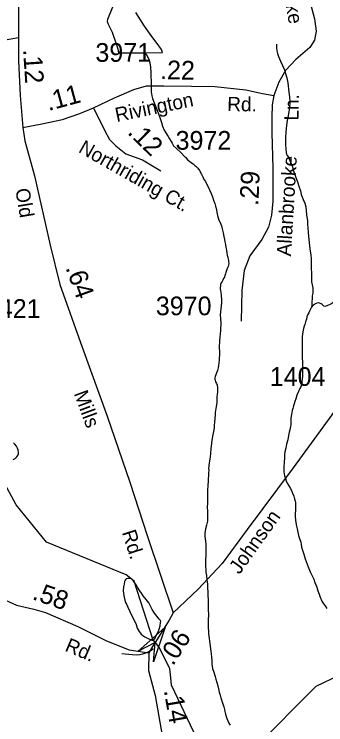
# Model space of a CAD drawing. Extents: x 2001466 to 2224147, y 644118 to 847247.
# Drawn here: x 2071329 to 2073408, y 678756 to 683500 of the extents above; entities that cross this region are included whole.
import ezdxf

# ---------------------------------------------------------------- set-up
doc = ezdxf.new("R2010")
doc.units = 0
for name, color, linetype in [('Exist Hydrographic Creek Single Shore', 7, 'Continuous'), ('Exist Hydrographic Misc Water Feature', 7, 'Continuous'), ('Exist Road Non-System Type 51', 7, 'Continuous'), ('Exist Road Secondary Mileage Hundredths English Label', 7, 'Continuous'), ('Exist Road Secondary Structure Standard Bridge Attributed CELL', 7, 'Continuous'), ('Exist Road Secondary Type 51 Attributed', 7, 'Continuous'), ('Exist Road Secondary Type 51 Label', 7, 'Continuous'), ('Exist Road Secondary Type 51 Number Label', 7, 'Continuous')]:
    doc.layers.add(name, color=color, linetype=linetype)

msp = doc.modelspace()

# ---------------------------------------------------------------- linework, layer by layer
at = {"layer": 'Exist Hydrographic Creek Single Shore'}
msp.add_lwpolyline([(2072829.5, 678435.8), (2072937.5, 678604.1), (2073344.6, 679012.5), (2073502.5, 679088.1), (2073811.5, 679078.6), (2074086.4, 678971.2), (2074381.3, 679024.1)], dxfattribs=at)
at = {"layer": 'Exist Hydrographic Misc Water Feature'}
for points in [[(2071985.5, 683547.5), (2071951.9, 683465.4), (2071949.4, 683451.6), (2071955.7, 683433.5), (2071982, 683381.3), (2072009.7, 683303.3), (2072015.8, 683283.3), (2072019.7, 683269.3), (2072021.8, 683253.6), (2072024, 683243.5), (2072186, 683241.7), (2072200.2, 683242)], [(2072200.2, 683242), (2072317.9, 683244), (2072311.7, 683264), (2072305.8, 683274.2), (2072290, 683296.1), (2072247.7, 683352), (2072197.9, 683420), (2072155.3, 683487.7), (2072141.3, 683511.7)], [(2073079.6, 683301.4), (2073079.8, 683277.4), (2073081.9, 683255.6), (2073085.6, 683237.6), (2073091.7, 683217.6), (2073105.7, 683187.5), (2073119.8, 683157.7), (2073131.7, 683129.6), (2073139.7, 683103.6), (2073147.9, 683075.7), (2073154.1, 683041.8), (2073162.1, 682979.8), (2073166.2, 682948), (2073168.6, 682913.9), (2073166.4, 682877.7), (2073162.5, 682849.9), (2073156.5, 682821.6), (2073150.8, 682791.7), (2073146.7, 682759.9), (2073140.7, 682713.7), (2073138.9, 682677.9), (2073138.9, 682651.9), (2073139.5, 682629.9), (2073142.2, 682599.9), (2073144.4, 682578.1), (2073146.3, 682566), (2073150.6, 682556), (2073158.8, 682546.3)], [(2072200.2, 683242), (2072212.3, 683230), (2072228.1, 683200), (2072234.2, 683176), (2072238.1, 683147.8), (2072240.4, 683108.1), (2072242.2, 683027.9), (2072242.6, 683001.9), (2072242.2, 682982.1), (2072246.3, 682955.9), (2072252.3, 682938), (2072262.7, 682908), (2072284.7, 682854), (2072298.6, 682818.2), (2072312.9, 682776.3), (2072318.7, 682752.3), (2072328.9, 682726.4), (2072340.8, 682708.4), (2072357.2, 682684.4), (2072365, 682668.2), (2072375.3, 682650.4), (2072383.1, 682638.3), (2072392.7, 682622.6), (2072411, 682604.4), (2072440.7, 682576.8), (2072466.7, 682549), (2072472.9, 682544.8)], [(2072472.9, 682544.8), (2072486.8, 682526.8), (2072498.7, 682519), (2072512.7, 682508.7), (2072522.9, 682501.1), (2072534.8, 682491.2), (2072541.2, 682484.9), (2072554.9, 682473.2), (2072565, 682457), (2072578.7, 682433), (2072586.9, 682415.2), (2072593, 682401.2), (2072604.9, 682383.2), (2072612.7, 682367), (2072623.2, 682347.2), (2072633, 682327.1), (2072643.1, 682303.2), (2072651.3, 682281.3), (2072659.5, 682259.3), (2072667.5, 682235.5), (2072673.2, 682219.1), (2072679.4, 682195.5), (2072681.6, 682175.3), (2072685.3, 682157.3), (2072689.4, 682141.2), (2072695.4, 682125.3), (2072703.8, 682109.4), (2072711.6, 682087.6), (2072717.7, 682067.6), (2072723.5, 682041.6), (2072727.6, 682015.4), (2072731.5, 681995.3), (2072733.5, 681979.6), (2072737.8, 681961.6), (2072741.5, 681943.5), (2072745.8, 681925.5), (2072748.1, 681905.6), (2072749.9, 681891.6), (2072754, 681877.5), (2072755.9, 681865.5), (2072757.9, 681855.4), (2072760, 681847.4), (2072760.2, 681837.7), (2072758.1, 681825.4), (2072755.9, 681815.6), (2072750.1, 681803.5), (2072746, 681789.5), (2072742.1, 681775.5), (2072739.9, 681767.7), (2072734.1, 681755.6), (2072731.9, 681745.4), (2072725.9, 681735.4), (2072720.2, 681723.7), (2072716.3, 681715.3), (2072710.3, 681707.3), (2072706.2, 681695.4), (2072706.2, 681687.7), (2072704.2, 681675.4), (2072704.2, 681667.7), (2072706.2, 681655.6), (2072708.3, 681641.5), (2072710.1, 681625.4), (2072712.2, 681591.4), (2072712.2, 681573.6), (2072710.5, 681553.5), (2072708.5, 681533.6), (2072706.4, 681513.6), (2072704.4, 681493.7), (2072706.4, 681465.4), (2072706.9, 681441.4), (2072706.9, 681423.5), (2072706.6, 681407.8), (2072704.6, 681387.8), (2072702.8, 681365.8), (2072701.1, 681343.7), (2072699.1, 681323.7), (2072699.1, 681305.5), (2072696.8, 681287.5), (2072697, 681273.7), (2072698.7, 681247.5), (2072699.3, 681225.5), (2072696.8, 681203.6), (2072697.2, 681189.7), (2072695.2, 681173.4), (2072693.1, 681155.5), (2072689.2, 681139.4), (2072684.9, 681121.5), (2072679.4, 681105.7), (2072675.3, 681091.7), (2072669.3, 681081.6), (2072667.1, 681073.4), (2072667.3, 681061.6), (2072669.3, 681055.7), (2072673, 681045.7), (2072679.2, 681033.5), (2072683.5, 681023.5), (2072685.5, 681007.8), (2072685.7, 680993.6), (2072685.5, 680979.4), (2072683.3, 680961.5)], [(2073158.8, 682546.3), (2073172.5, 682512.2), (2073185, 682482.3), (2073190.8, 682458.3), (2073198.6, 682436.4), (2073208.6, 682410.2), (2073219.1, 682380.2), (2073228.7, 682352.3), (2073238.8, 682320.4), (2073244.9, 682296.4), (2073257.2, 682262.5), (2073267.3, 682238.2), (2073275.1, 682214.3), (2073277.5, 682190.4), (2073279.4, 682160.6), (2073281.2, 682144.4), (2073285.3, 682122.3), (2073287.2, 682098.5), (2073289.2, 682072.6), (2073291.5, 682044.3), (2073293.5, 682016.5), (2073295.8, 681996.6), (2073297.4, 681976.5), (2073299.7, 681950.6), (2073301.5, 681936.5), (2073303.6, 681918.4), (2073307.7, 681894.7), (2073309.7, 681866.7), (2073310.1, 681840.7), (2073309.9, 681818.5), (2073309.9, 681798.6), (2073311.8, 681776.8), (2073311.8, 681758.6), (2073312, 681734.6), (2073313.8, 681712.4), (2073318.1, 681692.7), (2073322.2, 681670.6), (2073322.2, 681650.7), (2073322.4, 681638.5), (2073318.1, 681620.5), (2073316.3, 681602.5), (2073314.4, 681580.5), (2073314.4, 681570.7), (2073314.2, 681556.6), (2073312.2, 681544.7)], [(2072829.5, 678435.8), (2072653.5, 678511.5), (2072570.5, 678618.2), (2072377.5, 679019.1), (2072375, 679070.2), (2072367.6, 679129.4), (2072342, 679180.5), (2072292.9, 679275.5), (2072277.5, 679295.3), (2072268.7, 679305.2), (2072253.3, 679326.9), (2072130.2, 679713.7), (2072075.9, 679756.2), (2071543.6, 679974.4), (2071342.6, 680224.5), (2071058.6, 680742.1), (2070799.7, 681088.6), (2070690.6, 681307.3), (2070398.6, 681697.1), (2069789.6, 682287), (2069647.7, 682345.6)], [(2073484.4, 681592.9), (2073470.3, 681584.9), (2073454.3, 681573.1), (2073442.2, 681564.8), (2073430.3, 681558.9), (2073414.3, 681552.8), (2073402.6, 681548.9), (2073396, 681550.7), (2073390.5, 681554.8), (2073384.1, 681561), (2073376.3, 681566.7), (2073366.3, 681570.6), (2073356.5, 681572.5), (2073348.5, 681570.9), (2073338.4, 681566.7), (2073332.3, 681562.8), (2073326.1, 681556.8), (2073318.3, 681550.7), (2073312.2, 681544.7)], [(2073312.2, 681544.7), (2073306.4, 681530.6), (2073300.3, 681518.5), (2073294.3, 681506.4), (2073288.6, 681494.8), (2073282.4, 681480.7), (2073278.5, 681464.7), (2073272.6, 681446.5), (2073268.7, 681428.4), (2073264.6, 681416.5), (2073260.5, 681402.5), (2073256.8, 681390.5), (2073254.8, 681378.6), (2073252.9, 681364.7), (2073250.7, 681348.4), (2073250.9, 681336.7), (2073250.4, 681324.5), (2073250.7, 681310.7), (2073250.9, 681296.5), (2073250.7, 681282.7), (2073250.7, 681254.7), (2073250.9, 681240.5), (2073250.9, 681224.7), (2073250.9, 681206.4), (2073252.9, 681176.5), (2073253.3, 681134.7), (2073253.1, 681118.5), (2073253.1, 681102.7), (2073253.3, 681086.8), (2073251.1, 681060.8), (2073249, 681048.5), (2073247.4, 681030.5), (2073243.3, 681018.6), (2073239.4, 681008.6), (2073235.3, 681000.7), (2073229.3, 680988.6), (2073225, 680980.8), (2073215.6, 680956.6), (2073207.2, 680932.8), (2073201.2, 680914.6), (2073197.7, 680898.5), (2073193.6, 680884.5), (2073187.7, 680868.4), (2073183.6, 680854.4), (2073179.7, 680826.6), (2073175.8, 680802.4), (2073174, 680786.5), (2073174, 680760.6), (2073171.9, 680746.7), (2073167.8, 680724.6), (2073163.5, 680708.6), (2073160.2, 680688.4), (2073153.9, 680658.5), (2073145.9, 680628.5), (2073142, 680602.4), (2073135.8, 680578.5), (2073132.1, 680558.4), (2073132.1, 680540.6), (2073130.3, 680506.4), (2073128, 680480.4), (2073128.4, 680454.3), (2073128.4, 680444.6), (2073132.1, 680418.5), (2073138.5, 680400.5), (2073144.4, 680384.6), (2073150.2, 680368.7), (2073160.8, 680350.5), (2073172.7, 680332.8), (2073182.8, 680308.6), (2073186.5, 680302.8), (2073194.7, 680282.9), (2073200.4, 680264.5), (2073204.7, 680248.9), (2073206.8, 680238.9), (2073206.6, 680222.7), (2073206.8, 680202.8), (2073206.8, 680184.9), (2073204.9, 680168.6), (2073202.9, 680146.5), (2073207, 680122.8), (2073209, 680106.7), (2073213.1, 680080.9), (2073216.8, 680064.9), (2073221.3, 680042.8), (2073227.1, 680018.8), (2073233, 679998.8), (2073241.4, 679974.8), (2073242.9, 679960.8), (2073247.2, 679942.7), (2073251.1, 679928.7), (2073261.3, 679894.8), (2073271.2, 679862.8), (2073291.5, 679811.1), (2073299.2, 679788.8), (2073305.6, 679772.9), (2073317.7, 679751.1), (2073327.5, 679728.9), (2073336, 679705), (2073347.4, 679675.2), (2073355.8, 679649.2)], [(2072683.3, 680961.5), (2072681.8, 680947.5), (2072681.6, 680935.8), (2072681.8, 680921.5), (2072681.6, 680907.8), (2072677.7, 680879.5), (2072673.6, 680867.6), (2072669.7, 680841.5), (2072669.7, 680823.6), (2072668.1, 680803.6), (2072666, 680773.5), (2072663.8, 680755.5), (2072662.2, 680737.5), (2072657.8, 680713.9), (2072654.2, 680691.7), (2072648, 680655.7), (2072643.9, 680615.8), (2072642.1, 680599.4), (2072638.2, 680565.6), (2072634.3, 680529.6), (2072630.2, 680505.5), (2072628.5, 680485.5), (2072626.5, 680467.5), (2072626.7, 680455.8), (2072626.5, 680437.5), (2072624.6, 680415.5), (2072622.8, 680401.6), (2072622.8, 680381.7), (2072620.7, 680353.6), (2072618.7, 680321.5), (2072618.5, 680307.7), (2072619.1, 680287.8), (2072618.9, 680271.6), (2072618.7, 680247.7), (2072618.9, 680235.5), (2072616.6, 680209.8), (2072618.7, 680181.5), (2072619.1, 680149.9), (2072619.3, 680125.5), (2072619.3, 680115.8), (2072611.3, 680087.8), (2072605.1, 680063.5), (2072601.3, 680033.7), (2072601, 680011.8), (2072605.4, 679981.6), (2072607.2, 679961.8), (2072607.6, 679935.8), (2072607.4, 679909.9), (2072607.4, 679883.6), (2072605.6, 679859.9), (2072605.6, 679829.8), (2072607.8, 679773.5), (2072611.7, 679751.9), (2072613.8, 679723.6), (2072617.9, 679693.7), (2072619.7, 679669.9), (2072621.8, 679641.6), (2072621.8, 679615.7), (2072624.2, 679591.8), (2072624, 679569.9), (2072624, 679529.7), (2072624.4, 679485.9), (2072624.2, 679460), (2072624.2, 679434), (2072624.2, 679415.8), (2072624, 679399.9), (2072626.5, 679381.7), (2072626.5, 679363.9), (2072628.1, 679347.8), (2072634.3, 679297.8), (2072640.8, 679247.7), (2072642.5, 679230.1), (2072644.7, 679207.8), (2072646.6, 679186), (2072648.6, 679160.2), (2072652.5, 679132), (2072660.9, 679106), (2072669.1, 679078), (2072674.9, 679060.1), (2072681, 679038), (2072687.2, 679016), (2072691.1, 678996), (2072697.2, 678973.9), (2072703.2, 678954), (2072707.1, 678936), (2072717.1, 678908.1), (2072727.2, 678876.1), (2072731.5, 678858), (2072735.4, 678844), (2072739.3, 678826), (2072743.4, 678812), (2072747.5, 678798.4), (2072753.6, 678782.1), (2072761.6, 678766.3), (2072769.8, 678754.1)], [(2071322.5, 680527.3), (2071334.6, 680533.1), (2071346.3, 680545.2), (2071352.5, 680553.2), (2071356.6, 680565.1), (2071356.6, 680575.2), (2071354.7, 680589.3), (2071350.6, 680603.3), (2071344.5, 680615.2), (2071332.4, 680629.2), (2071324.4, 680639.3)], [(2072070.2, 679720.8), (2072064.2, 679712.7), (2072062, 679694.9), (2072057.7, 679676.8), (2072055.8, 679652.8), (2072058.1, 679633), (2072062.2, 679608.8), (2072066.1, 679588.8), (2072072.2, 679572.8), (2072078.4, 679561), (2072088.2, 679540.8), (2072100.1, 679513), (2072116.1, 679479), (2072130.7, 679450.8), (2072142.3, 679425.1), (2072150.3, 679400.8), (2072162.4, 679379.1), (2072176.4, 679361.1), (2072188.3, 679351.2), (2072200.6, 679343.2), (2072218.4, 679333.2), (2072232.4, 679327.1), (2072246.7, 679321.3), (2072258.6, 679319), (2072262.3, 679323.4), (2072264.8, 679327), (2072268.5, 679335), (2072274.4, 679347.1), (2072286.5, 679369.2)], [(2072286.5, 679369.2), (2072290.4, 679377.1), (2072296.5, 679393.2), (2072302.3, 679415.5), (2072304.1, 679439.1), (2072306.4, 679447.3), (2072306.2, 679451.4), (2072302.1, 679455.3), (2072296.3, 679461.4), (2072280.1, 679481.3), (2072266, 679501.3), (2072250, 679525.2), (2072236.1, 679551.2), (2072226.4, 679569), (2072210, 679592.9), (2072190.1, 679617), (2072177.8, 679635.1), (2072168.2, 679650.8), (2072153.6, 679670.8), (2072144, 679688.9), (2072131.7, 679705), (2072121.6, 679719.1), (2072115.9, 679726.8), (2072110.2, 679730.9), (2072101.9, 679733), (2072091.7, 679732.9), (2072084.1, 679732.8), (2072076.1, 679730.8), (2072070.2, 679720.8)], [(2073355.8, 679649.2), (2073363.6, 679627.3), (2073369.6, 679607), (2073381.9, 679581.2), (2073392.1, 679563), (2073403.8, 679549.1), (2073414.1, 679531.3)]]:
    msp.add_lwpolyline(points, dxfattribs=at)
at = {"layer": 'Exist Road Non-System Type 51'}
msp.add_lwpolyline([(2072046.2, 679231.8), (2072116.1, 679224.3), (2072144.1, 679223.8), (2072168.1, 679225.3), (2072186.2, 679228.9), (2072214.4, 679238.3), (2072230.6, 679248), (2072256.9, 679263.5)], dxfattribs=at)
at = {"layer": 'Exist Road Secondary Structure Standard Bridge Attributed CELL'}
msp.add_lwpolyline([(2072153.7, 679244.5), (2072335.3, 679407.3), (2072259.5, 679175.5), (2072268.7, 679305.2)], close=True, dxfattribs=at)
at = {"layer": 'Exist Road Secondary Type 51 Attributed'}
for points in [[(2071368, 684429.6), (2071365.9, 684200.4), (2071359.6, 683836.4), (2071356.5, 683343.8)], [(2073223.7, 684307.2), (2073267.4, 684212.3), (2073274.5, 684128.2), (2073270.5, 683868), (2073272.1, 683749.6), (2073289.4, 683639.1), (2073332.1, 683468.9), (2073344.7, 683386.8), (2073332.1, 683326.8), (2073302.1, 683277.9), (2073209, 683197.3), (2073139.5, 683124.7), (2073093.8, 683047.3), (2073060.6, 682957.3)], [(2070790.8, 682990.1), (2070909.1, 683132.2), (2070981.3, 683211.4), (2071057.8, 683273.7), (2071160.4, 683311.6), (2071257.5, 683328.2), (2071356.5, 683343.8)], [(2071356.5, 683343.8), (2071358, 683189), (2071367.5, 682958.5), (2071386.4, 682744.5)], [(2071858.2, 682874.8), (2071997.1, 682942.7), (2072126.5, 682998), (2072211.7, 683023.2), (2072326.9, 683023.2), (2072511.5, 683020.1), (2072667.7, 683016.9), (2072874.4, 682995.2), (2072986.5, 682969.9), (2073060.6, 682957.3)], [(2073060.6, 682957.3), (2073050.4, 682894.9), (2073048, 682813.6), (2073048, 682709.4), (2073054.3, 682471.3), (2073054.3, 682252.6), (2073046.4, 682159.1), (2073026.7, 682078.6), (2072981.7, 681995.3), (2072901.3, 681887.5), (2072864.2, 681788.8), (2072848.4, 681655.4), (2072844.5, 681450.5)], [(2071386.4, 682744.5), (2071512.7, 682769), (2071650, 682797.4), (2071766.7, 682838.5), (2071858.2, 682874.8)], [(2071858.2, 682874.8), (2071932.4, 682726.4), (2071964, 682664.8), (2072006.6, 682622.1), (2072072.8, 682568.5), (2072184.9, 682528.2), (2072308, 682454)], [(2071386.4, 682744.5), (2071399.1, 682654.5), (2071465.3, 682420.8), (2071569.5, 681957.4), (2071634.2, 681695.2), (2071782.5, 681277.6), (2071948.2, 680816.5), (2072101.3, 680375.1), (2072218, 680012), (2072389.2, 679502.3)], [(2074342.9, 682052.1), (2074267, 681955.4), (2074057.1, 681653), (2073787.3, 681289), (2073509.6, 680908.5), (2073190.8, 680470.3), (2072883.1, 680060.5), (2072717.4, 679831.6), (2072556.5, 679661.8), (2072389.2, 679502.3)], [(2071151.3, 679653.5), (2071246, 679599.8), (2071343.8, 679554), (2071459, 679527.2), (2071537.9, 679504.3), (2071752.5, 679411.1), (2071945, 679316.4), (2072094.9, 679256.4), (2072226.7, 679237)], [(2072389.2, 679502.3), (2072364, 679453.7), (2072268.7, 679305.2)], [(2072268.7, 679305.2), (2072251.1, 679277.3), (2072226.7, 679237)], [(2072226.7, 679237), (2072225.1, 679117.8), (2072269.3, 678950.4), (2072308.8, 678722.3), (2072351.8, 678507.3)]]:
    msp.add_lwpolyline(points, dxfattribs=at)

# ---------------------------------------------------------------- texts
at = {"layer": 'Exist Road Secondary Mileage Hundredths English Label'}
for s, rotation, p in [('.12', 273.8248, (2071387.7, 683265.4)), ('.22', 358.854, (2072301.2, 683067.3)), ('.11', 15.2232, (2071557.4, 682853.4)), ('.12', 315.7457, (2072079.3, 682706.3)), ('.29', 87.3977, (2072957.6, 682218.8)), ('.64', 289.7892, (2071670.1, 681807.5)), ('.58', 340.7749, (2071443.7, 679595.4)), ('.06', 57.3302, (2072388.1, 679144.1)), ('.14', 279.8088, (2072326.8, 678984.7))]:
    msp.add_text(s, height=125, rotation=rotation, dxfattribs=at).set_placement(p)
at = {"layer": 'Exist Road Secondary Type 51 Label'}
for s, rotation, p in [('Allanbrooke', 280.5596, (2073040.7, 684089.1)), ('Rivington', 11.7105, (2072012.6, 682780.1)), ('Rd.', 359.0447, (2072749.7, 682853.9)), ('Ln.', 88.8772, (2073225.7, 682789.3)), ('Northriding Ct.', 330.4149, (2071751.4, 682582.6)), ('Allanbrooke', 86.5358, (2073175.2, 681882.1)), ('Old', 279.4188, (2071335.9, 682330.6)), ('Mills', 290.2648, (2071725.7, 680968.2)), ('Johnson', 54.4735, (2072831.8, 679755.3)), ('Rd.', 287.7089, (2072046.7, 680040.8)), ('Rd.', 337.205, (2071661.1, 679251.2))]:
    msp.add_text(s, height=95, rotation=rotation, dxfattribs=at).set_placement(p)
at = {"layer": 'Exist Road Secondary Type 51 Number Label'}
for s, p in [('3971', (2071870.6, 683182.5)), ('3972', (2072405.8, 682595.5)), ('1421', (2071133.3, 681472.5)), ('3970', (2072273.9, 681490.3)), ('1404', (2073034.5, 681018.6))]:
    msp.add_text(s, height=125, dxfattribs=at).set_placement(p)

doc.saveas('drawing.dxf')
